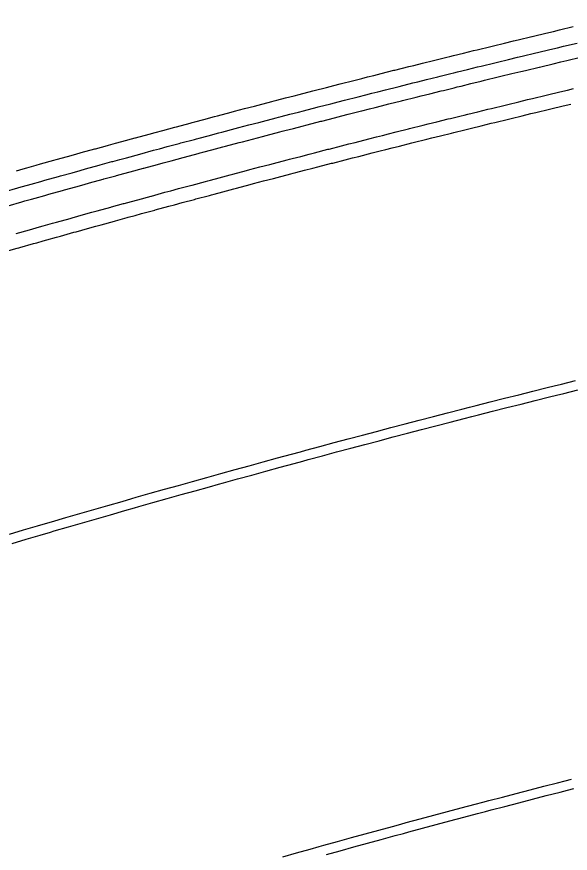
# Model space of a CAD drawing. Extents: x 2145147 to 2158018, y 137519 to 148068.
# Drawn here: x 2152165.9 to 2152204.2, y 142735.8 to 142793.7 of the extents above; entities that cross this region are included whole.
import ezdxf

# ---------------------------------------------------------------- set-up
doc = ezdxf.new("R2010")
doc.units = 0
doc.layers.add('PR_Align_Ramp_B', color=7, linetype='Continuous')
doc.layers.add('PR_Phasing_Pavement_1', color=7, linetype='Continuous')

msp = doc.modelspace()

# ---------------------------------------------------------------- linework, layer by layer
at = {"layer": 'PR_Align_Ramp_B'}
msp.add_arc((2152418.635, 141885.028), 954.93, 90.409832, 123.94985, dxfattribs=at)
at = {"layer": 'PR_Phasing_Pavement_1'}
for points in [[(2152165.902, 142783.041), (2152166.361, 142783.171), (2152166.616, 142783.242), (2152167.271, 142783.426), (2152167.557, 142783.506), (2152168.498, 142783.768), (2152168.642, 142783.808), (2152169.439, 142784.029), (2152170.013, 142784.188), (2152170.381, 142784.29), (2152171.322, 142784.549), (2152171.384, 142784.566), (2152172.208, 142784.793), (2152172.265, 142784.808), (2152172.756, 142784.942), (2152173.207, 142785.065), (2152174.129, 142785.316), (2152174.15, 142785.322), (2152175.092, 142785.577), (2152175.502, 142785.688), (2152176.036, 142785.832), (2152176.876, 142786.058), (2152176.979, 142786.086), (2152177.923, 142786.338), (2152178.066, 142786.376), (2152178.251, 142786.426), (2152178.867, 142786.59), (2152179.625, 142786.791), (2152179.811, 142786.84), (2152180.756, 142787.09), (2152181.001, 142787.155), (2152181.7, 142787.339), (2152182.377, 142787.516), (2152182.645, 142787.586), (2152183.591, 142787.833), (2152183.754, 142787.875), (2152183.933, 142787.922), (2152184.536, 142788.078), (2152185.131, 142788.232), (2152185.482, 142788.323), (2152186.428, 142788.567), (2152186.508, 142788.587), (2152187.374, 142788.809), (2152187.887, 142788.94), (2152188.321, 142789.051), (2152189.266, 142789.291), (2152189.268, 142789.292), (2152189.811, 142789.429), (2152190.215, 142789.531), (2152190.645, 142789.64), (2152191.162, 142789.77), (2152192.025, 142789.987), (2152192.11, 142790.008), (2152193.057, 142790.245), (2152193.405, 142790.331), (2152194.006, 142790.48), (2152194.786, 142790.674), (2152194.954, 142790.715), (2152195.698, 142790.899), (2152195.902, 142790.949), (2152196.167, 142791.014), (2152196.851, 142791.182), (2152197.549, 142791.352), (2152197.8, 142791.413), (2152198.75, 142791.644), (2152198.932, 142791.688), (2152199.699, 142791.874), (2152200.315, 142792.022), (2152200.649, 142792.103), (2152201.595, 142792.329), (2152201.599, 142792.33), (2152201.698, 142792.354), (2152202.549, 142792.557), (2152203.082, 142792.684), (2152203.5, 142792.783), (2152204.45, 142793.008)], [(2152165.053, 142781.59), (2152165.992, 142781.855), (2152166.218, 142781.918), (2152166.677, 142782.047), (2152166.931, 142782.119), (2152167.586, 142782.302), (2152167.871, 142782.382), (2152168.811, 142782.644), (2152168.954, 142782.684), (2152169.751, 142782.905), (2152170.324, 142783.064), (2152170.691, 142783.165), (2152171.632, 142783.424), (2152171.693, 142783.441), (2152172.516, 142783.667), (2152172.573, 142783.683), (2152173.064, 142783.817), (2152173.514, 142783.94), (2152174.435, 142784.19), (2152174.455, 142784.196), (2152175.397, 142784.451), (2152175.806, 142784.562), (2152176.339, 142784.705), (2152177.178, 142784.931), (2152177.281, 142784.959), (2152178.224, 142785.211), (2152178.367, 142785.249), (2152178.551, 142785.298), (2152179.167, 142785.462), (2152179.924, 142785.663), (2152180.11, 142785.712), (2152181.053, 142785.962), (2152181.298, 142786.026), (2152181.997, 142786.21), (2152182.673, 142786.387), (2152182.94, 142786.457), (2152183.885, 142786.704), (2152184.047, 142786.746), (2152184.227, 142786.793), (2152184.829, 142786.949), (2152185.423, 142787.103), (2152185.774, 142787.193), (2152186.718, 142787.437), (2152186.799, 142787.457), (2152187.664, 142787.679), (2152188.175, 142787.81), (2152188.609, 142787.92), (2152189.552, 142788.16), (2152189.555, 142788.161), (2152190.097, 142788.298), (2152190.5, 142788.4), (2152190.93, 142788.509), (2152191.447, 142788.639), (2152192.308, 142788.855), (2152192.393, 142788.876), (2152193.34, 142789.113), (2152193.687, 142789.199), (2152194.286, 142789.348), (2152195.066, 142789.541), (2152195.234, 142789.582), (2152195.977, 142789.766), (2152196.181, 142789.816), (2152196.446, 142789.881), (2152197.129, 142790.048), (2152197.826, 142790.219), (2152198.076, 142790.28), (2152199.025, 142790.51), (2152199.206, 142790.554), (2152199.973, 142790.74), (2152200.588, 142790.888), (2152200.921, 142790.968), (2152201.866, 142791.195), (2152201.87, 142791.196), (2152201.969, 142791.219), (2152202.819, 142791.422), (2152203.352, 142791.549), (2152203.769, 142791.648), (2152204.718, 142791.872)], [(2152165.328, 142780.618), (2152166.266, 142780.883), (2152166.491, 142780.946), (2152166.95, 142781.075), (2152167.204, 142781.146), (2152167.858, 142781.33), (2152168.143, 142781.409), (2152169.081, 142781.671), (2152169.225, 142781.711), (2152170.02, 142781.932), (2152170.593, 142782.09), (2152170.96, 142782.192), (2152171.899, 142782.451), (2152171.961, 142782.468), (2152172.783, 142782.693), (2152172.839, 142782.708), (2152173.33, 142782.843), (2152173.78, 142782.965), (2152174.7, 142783.216), (2152174.72, 142783.221), (2152175.661, 142783.476), (2152176.07, 142783.587), (2152176.602, 142783.73), (2152177.44, 142783.956), (2152177.543, 142783.983), (2152178.484, 142784.235), (2152178.627, 142784.273), (2152178.811, 142784.322), (2152179.426, 142784.486), (2152180.183, 142784.687), (2152180.368, 142784.736), (2152181.311, 142784.985), (2152181.555, 142785.05), (2152182.253, 142785.233), (2152182.928, 142785.41), (2152183.196, 142785.48), (2152184.139, 142785.726), (2152184.302, 142785.769), (2152184.481, 142785.815), (2152185.082, 142785.971), (2152185.676, 142786.125), (2152186.026, 142786.215), (2152186.97, 142786.459), (2152187.05, 142786.479), (2152187.914, 142786.701), (2152188.425, 142786.831), (2152188.858, 142786.942), (2152189.801, 142787.181), (2152189.803, 142787.182), (2152190.345, 142787.319), (2152190.748, 142787.421), (2152191.177, 142787.529), (2152191.693, 142787.659), (2152192.553, 142787.875), (2152192.638, 142787.896), (2152193.584, 142788.132), (2152193.931, 142788.219), (2152194.53, 142788.368), (2152195.308, 142788.56), (2152195.476, 142788.602), (2152196.218, 142788.785), (2152196.422, 142788.835), (2152196.686, 142788.9), (2152197.369, 142789.067), (2152198.065, 142789.237), (2152198.316, 142789.298), (2152199.263, 142789.529), (2152199.444, 142789.573), (2152200.21, 142789.758), (2152200.824, 142789.906), (2152201.157, 142789.986), (2152202.101, 142790.212), (2152202.105, 142790.213), (2152202.204, 142790.237), (2152203.053, 142790.44), (2152203.585, 142790.566), (2152204.002, 142790.665), (2152204.95, 142790.889)], [(2152165.872, 142778.693), (2152166.808, 142778.958), (2152167.033, 142779.021), (2152167.491, 142779.15), (2152167.744, 142779.221), (2152168.397, 142779.404), (2152168.681, 142779.483), (2152169.618, 142779.744), (2152169.761, 142779.784), (2152170.555, 142780.005), (2152171.126, 142780.163), (2152171.492, 142780.264), (2152172.43, 142780.522), (2152172.491, 142780.539), (2152173.312, 142780.764), (2152173.368, 142780.779), (2152173.857, 142780.913), (2152174.306, 142781.036), (2152175.224, 142781.286), (2152175.244, 142781.291), (2152176.183, 142781.546), (2152176.591, 142781.656), (2152177.122, 142781.799), (2152177.959, 142782.024), (2152178.061, 142782.051), (2152179.001, 142782.303), (2152179.143, 142782.341), (2152179.327, 142782.39), (2152179.94, 142782.553), (2152180.696, 142782.754), (2152180.88, 142782.803), (2152181.821, 142783.051), (2152182.065, 142783.116), (2152182.761, 142783.299), (2152183.435, 142783.475), (2152183.702, 142783.545), (2152184.643, 142783.791), (2152184.805, 142783.833), (2152184.984, 142783.88), (2152185.584, 142784.035), (2152186.176, 142784.189), (2152186.526, 142784.279), (2152187.468, 142784.521), (2152187.548, 142784.542), (2152188.41, 142784.763), (2152188.92, 142784.893), (2152189.352, 142785.004), (2152190.292, 142785.243), (2152190.295, 142785.243), (2152190.835, 142785.38), (2152191.237, 142785.482), (2152191.666, 142785.59), (2152192.181, 142785.72), (2152193.039, 142785.935), (2152193.124, 142785.956), (2152194.067, 142786.192), (2152194.413, 142786.278), (2152195.011, 142786.427), (2152195.788, 142786.619), (2152195.955, 142786.66), (2152196.696, 142786.843), (2152196.9, 142786.893), (2152197.163, 142786.958), (2152197.844, 142787.125), (2152198.539, 142787.294), (2152198.789, 142787.355), (2152199.734, 142787.585), (2152199.915, 142787.629), (2152200.679, 142787.814), (2152201.292, 142787.961), (2152201.625, 142788.042), (2152202.567, 142788.267), (2152202.571, 142788.268), (2152202.669, 142788.292), (2152203.517, 142788.494), (2152204.047, 142788.62), (2152204.463, 142788.719)], [(2152165.209, 142777.466), (2152165.942, 142777.674), (2152166.074, 142777.711), (2152166.144, 142777.731), (2152167.079, 142777.995), (2152167.304, 142778.058), (2152167.761, 142778.187), (2152168.014, 142778.258), (2152168.666, 142778.441), (2152168.95, 142778.52), (2152169.886, 142778.781), (2152170.029, 142778.821), (2152170.822, 142779.041), (2152171.392, 142779.199), (2152171.758, 142779.3), (2152172.695, 142779.558), (2152172.756, 142779.575), (2152173.576, 142779.8), (2152173.632, 142779.815), (2152174.121, 142779.949), (2152174.569, 142780.071), (2152175.486, 142780.321), (2152175.506, 142780.326), (2152176.444, 142780.58), (2152176.851, 142780.69), (2152177.382, 142780.833), (2152178.218, 142781.058), (2152178.32, 142781.086), (2152179.259, 142781.337), (2152179.401, 142781.375), (2152179.584, 142781.424), (2152180.197, 142781.587), (2152180.952, 142781.787), (2152181.136, 142781.836), (2152182.076, 142782.084), (2152182.32, 142782.149), (2152183.015, 142782.332), (2152183.688, 142782.508), (2152183.955, 142782.578), (2152184.895, 142782.823), (2152185.057, 142782.865), (2152185.236, 142782.912), (2152185.835, 142783.067), (2152186.427, 142783.22), (2152186.776, 142783.311), (2152187.717, 142783.553), (2152187.797, 142783.574), (2152188.658, 142783.794), (2152189.167, 142783.924), (2152189.599, 142784.035), (2152190.538, 142784.273), (2152190.54, 142784.274), (2152191.081, 142784.411), (2152191.482, 142784.512), (2152191.91, 142784.62), (2152192.424, 142784.75), (2152193.282, 142784.965), (2152193.367, 142784.986), (2152194.309, 142785.222), (2152194.655, 142785.308), (2152195.252, 142785.456), (2152196.028, 142785.648), (2152196.195, 142785.689), (2152196.935, 142785.872), (2152197.138, 142785.922), (2152197.402, 142785.987), (2152198.082, 142786.153), (2152198.776, 142786.323), (2152199.026, 142786.384), (2152199.97, 142786.613), (2152200.151, 142786.657), (2152200.914, 142786.842), (2152201.526, 142786.989), (2152201.858, 142787.069), (2152202.799, 142787.295), (2152202.803, 142787.296), (2152202.902, 142787.319), (2152203.748, 142787.521), (2152204.278, 142787.647)], [(2152165.414, 142757.894), (2152166.388, 142758.181), (2152167.362, 142758.468), (2152168.076, 142758.677), (2152168.337, 142758.753), (2152169.312, 142759.037), (2152170.287, 142759.32), (2152171.263, 142759.602), (2152172.239, 142759.883), (2152173.215, 142760.162), (2152173.892, 142760.356), (2152174.191, 142760.441), (2152175.168, 142760.719), (2152176.145, 142760.995), (2152177.123, 142761.27), (2152178.101, 142761.544), (2152179.079, 142761.817), (2152179.719, 142761.995), (2152180.057, 142762.089), (2152181.036, 142762.36), (2152182.015, 142762.63), (2152182.994, 142762.898), (2152183.974, 142763.166), (2152184.954, 142763.432), (2152185.557, 142763.595), (2152185.934, 142763.697), (2152186.915, 142763.962), (2152187.896, 142764.225), (2152188.877, 142764.486), (2152189.858, 142764.747), (2152190.84, 142765.007), (2152191.406, 142765.156), (2152191.822, 142765.266), (2152192.805, 142765.523), (2152193.787, 142765.779), (2152194.77, 142766.035), (2152195.753, 142766.289), (2152196.737, 142766.542), (2152197.266, 142766.677), (2152197.721, 142766.794), (2152198.705, 142767.044), (2152199.689, 142767.294), (2152200.674, 142767.543), (2152201.659, 142767.79), (2152202.644, 142768.036), (2152203.135, 142768.159), (2152203.629, 142768.281), (2152204.615, 142768.525)], [(2152165.603, 142757.254), (2152166.576, 142757.541), (2152167.55, 142757.827), (2152168.263, 142758.036), (2152168.524, 142758.112), (2152169.498, 142758.396), (2152170.473, 142758.679), (2152171.448, 142758.96), (2152172.423, 142759.241), (2152173.398, 142759.521), (2152174.075, 142759.714), (2152174.374, 142759.799), (2152175.35, 142760.076), (2152176.327, 142760.352), (2152177.304, 142760.627), (2152178.281, 142760.901), (2152179.258, 142761.174), (2152179.898, 142761.352), (2152180.236, 142761.446), (2152181.214, 142761.716), (2152182.192, 142761.986), (2152183.171, 142762.254), (2152184.15, 142762.522), (2152185.129, 142762.788), (2152185.732, 142762.951), (2152186.108, 142763.053), (2152187.088, 142763.317), (2152188.068, 142763.58), (2152189.049, 142763.841), (2152190.029, 142764.102), (2152191.011, 142764.361), (2152191.576, 142764.51), (2152191.992, 142764.62), (2152192.973, 142764.877), (2152193.955, 142765.133), (2152194.938, 142765.388), (2152195.92, 142765.642), (2152196.903, 142765.895), (2152197.431, 142766.03), (2152197.886, 142766.147), (2152198.869, 142766.397), (2152199.853, 142766.647), (2152200.837, 142766.895), (2152201.821, 142767.142), (2152202.805, 142767.388), (2152203.296, 142767.511), (2152203.79, 142767.633), (2152204.775, 142767.877)], [(2152184.342, 142735.577), (2152185.291, 142735.843), (2152186.239, 142736.108), (2152186.86, 142736.281), (2152187.189, 142736.372), (2152188.138, 142736.635), (2152189.088, 142736.896), (2152190.038, 142737.157), (2152190.989, 142737.416), (2152191.94, 142737.675), (2152192.525, 142737.833), (2152192.891, 142737.932), (2152193.842, 142738.189), (2152194.793, 142738.444), (2152195.745, 142738.698), (2152196.698, 142738.951), (2152197.65, 142739.203), (2152198.199, 142739.348), (2152198.603, 142739.454), (2152199.556, 142739.703), (2152200.509, 142739.952), (2152201.463, 142740.2), (2152202.417, 142740.446), (2152203.371, 142740.692), (2152203.884, 142740.823), (2152204.325, 142740.936)], [(2152187.367, 142735.729), (2152188.316, 142735.991), (2152189.265, 142736.253), (2152190.215, 142736.513), (2152191.164, 142736.772), (2152192.114, 142737.031), (2152192.699, 142737.189), (2152193.065, 142737.288), (2152194.015, 142737.544), (2152194.966, 142737.799), (2152195.917, 142738.053), (2152196.869, 142738.305), (2152197.82, 142738.557), (2152198.369, 142738.702), (2152198.772, 142738.808), (2152199.725, 142739.057), (2152200.677, 142739.306), (2152201.63, 142739.553), (2152202.583, 142739.8), (2152203.537, 142740.045), (2152204.05, 142740.176), (2152204.491, 142740.289)]]:
    msp.add_lwpolyline(points, dxfattribs=at)

doc.saveas('drawing.dxf')
